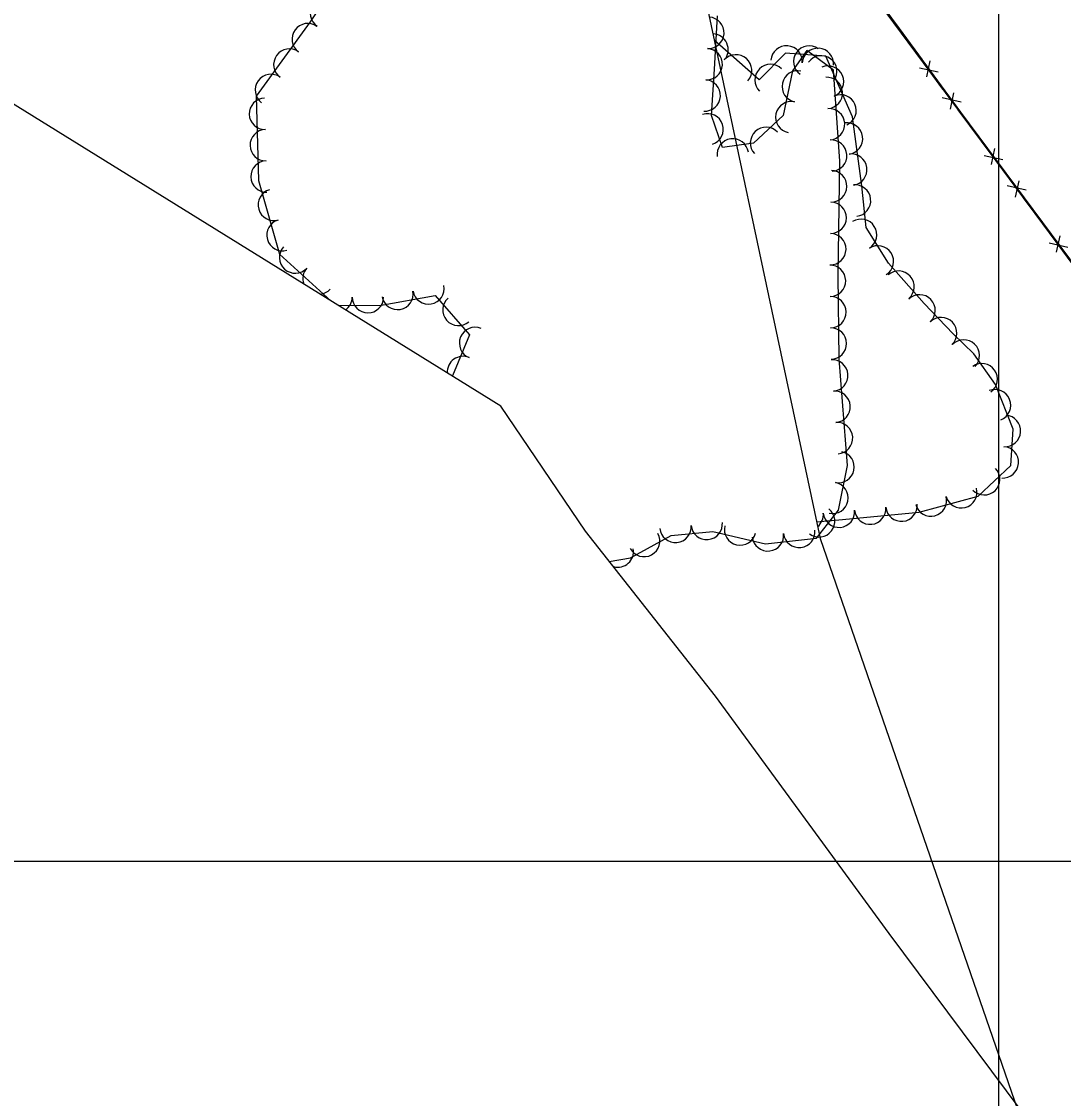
# Model space of a CAD drawing. Extents: x 353423 to 364002, y 127000 to 201942.
# Drawn here: x 360251.3 to 360516.5, y 130439.6 to 130713.8 of the extents above; entities that cross this region are included whole.
import ezdxf

# ---------------------------------------------------------------- set-up
doc = ezdxf.new("R2010")
doc.units = 0
for name, color, linetype in [('E_DTM_SlopeBottom', 7, 'Continuous'), ('E_FEN_Generic', 7, 'Continuous'), ('E_LAND_TreeLine', 7, 'Continuous'), ('E_RDWY_Gravel', 7, 'Continuous')]:
    doc.layers.add(name, color=color, linetype=linetype)

msp = doc.modelspace()

# ---------------------------------------------------------------- linework, layer by layer
at = {"layer": 'E_DTM_SlopeBottom'}
for p, q in [((360479.81, 130702.07), (360484.6, 130700.99)), ((360482.51, 130703.84), (360481.61, 130699.73)), ((360490.44, 130693.31), (360485.62, 130694.37)), ((360487.73, 130691.52), (360488.62, 130695.65)), ((360498.98, 130681.5), (360498.1, 130677.38)), ((360496.28, 130679.71), (360501.08, 130678.66)), ((360507.02, 130670.92), (360502.2, 130671.98)), ((360504.31, 130669.13), (360505.2, 130673.26)), ((360515.53, 130659.22), (360514.66, 130655.1)), ((360512.84, 130657.43), (360517.64, 130656.38))]:
    msp.add_line(p, q, dxfattribs=at)
for points in [[(361092.35, 129877.19), (361044.92, 129941.89), (360997.56, 130006.24), (360962.5, 130053.48), (360925.13, 130103.47), (360878.83, 130166.15), (360830.3, 130231.49), (360791.79, 130283.41), (360741.39, 130351.57), (360693.7, 130416.36), (360638.93, 130490.09), (360591.48, 130554.19), (360546.89, 130614.15), (360499.36, 130678.34), (360464.05, 130726.01), (360438.2, 130761.06), (360411.43, 130797.18), (360381.21, 130837.79)], [(360407.27, 130804.74), (360439.73, 130759.75), (360490.26, 130690.73), (360670.73, 130447.81), (360721.87, 130378.76), (360826.04, 130237.28), (360883.23, 130160.42), (360930.64, 130096.44), (361000.73, 130001.84), (361082.18, 129891.3), (361106.51, 129856.97), (361154.89, 129791.52), (361182.92, 129753.46), (361188.88, 129640.57), (361196.9, 129546.21), (361209.22, 129452.29), (361221.13, 129367.62), (361233.6, 129282.65)], [(360468, 130721.14), (360474.66, 130712.03)], [(360479.08, 130705.73), (360473.15, 130713.73)], [(360474.66, 130712.03), (360480.52, 130704.03)], [(360485.81, 130696.63), (360479.08, 130705.73)], [(360484.4, 130698.73), (360490.26, 130690.73), (360491.07, 130689.64)], [(360495.65, 130683.34), (360489.73, 130691.34)], [(360491.07, 130689.64), (360496.98, 130681.67)], [(360502.39, 130674.24), (360499.36, 130678.34), (360495.65, 130683.34)], [(360500.9, 130676.41), (360507.62, 130667.35)], [(360512.23, 130660.95), (360506.31, 130668.95)], [(360507.62, 130667.35), (360513.54, 130659.39)], [(360518.97, 130651.85), (360512.23, 130660.95)]]:
    msp.add_lwpolyline(points, dxfattribs=at)
at = {"layer": 'E_FEN_Generic'}
for points in [[(360336.74, 130731.76), (360324.76, 130713.78), (360311.02, 130694.82), (360311.56, 130673.31), (360316.92, 130654.54), (360330.01, 130642.7)], [(360400.89, 130576.36), (360406.3, 130577.28), (360416.65, 130582.93), (360427.26, 130583.94), (360440.65, 130580.8), (360453.6, 130582.24), (360459.19, 130589.43), (360461.48, 130600.79), (360459.42, 130627.95), (360459.14, 130649.12), (360459.56, 130678.26), (360457.96, 130701.44), (360451.17, 130706.41), (360447.55, 130701.29), (360445.17, 130689.85), (360437.62, 130682.81), (360429.67, 130681.71), (360426.94, 130689.89), (360427.7, 130701.65), (360428.44, 130715.29)], [(360453.66, 130586.38), (360460.27, 130586.98), (360479.74, 130588.87), (360494.79, 130592.93), (360503.11, 130600.8), (360503.73, 130610.04), (360499.23, 130621.41), (360493.7, 130629.2), (360488.45, 130634.26), (360481.07, 130642.01), (360471.99, 130652.32), (360466.29, 130661.33), (360465.14, 130671.96), (360462.76, 130689.55), (360456.01, 130704.96), (360445.7, 130705.78), (360439.07, 130698.99), (360427.59, 130709.08)], [(360331.83, 130641.57), (360342.43, 130641.52), (360356.54, 130644.04), (360365.3, 130634.01), (360360.98, 130623.59), (360360.82, 130623.59)]]:
    msp.add_lwpolyline(points, dxfattribs=at)
for centre, start, end in [((360328.74, 130715.97), 56.3282, 236.3129), ((360324.13, 130709.34), 54.072, 234.0566), ((360426.11, 130710.94), 266.9145, 86.8992), ((360427.16, 130706.67), 318.7152, 88.6648), ((360446.01, 130703.65), 355.4841, 175.4688), ((360451.78, 130703.64), 54.741, 234.7257), ((360319.44, 130702.86), 54.072, 234.0566), ((360425.67, 130702.95), 266.9145, 86.8992), ((360433.17, 130701.39), 318.7152, 138.6999), ((360453.98, 130703.02), 355.4841, 175.4688), ((360454.85, 130701.13), 323.8184, 143.8031), ((360441.95, 130698.94), 45.7128, 225.6974), ((360456.55, 130698.51), 293.6571, 113.6418), ((360314.74, 130696.39), 54.072, 234.0566), ((360425.17, 130694.99), 266.323, 86.3077), ((360448.86, 130697.3), 78.256, 258.2406), ((360456.26, 130695.64), 273.9379, 93.9226), ((360313.23, 130690.32), 91.429, 271.4137), ((360459.76, 130691.18), 293.6571, 113.6418), ((360447.23, 130689.47), 78.256, 258.2406), ((360456.81, 130687.66), 273.9379, 93.9226), ((360425.91, 130686.36), 288.4177, 108.4024), ((360461.39, 130684.02), 277.7226, 97.7072), ((360313.43, 130682.33), 91.429, 271.4137), ((360440.78, 130682.9), 42.9954, 222.9801), ((360432.33, 130679.97), 7.8612, 187.8459), ((360457.36, 130679.68), 273.9379, 93.9226), ((360462.47, 130676.1), 277.7226, 97.7072), ((360313.63, 130674.33), 91.429, 271.4137), ((360457.37, 130671.86), 269.1783, 89.163), ((360463.44, 130668.22), 276.1555, 96.1402), ((360315.5, 130667.13), 105.9516, 285.9363), ((360457.25, 130663.86), 269.1783, 89.163), ((360464.97, 130659.5), 302.3902, 122.3749), ((360317.7, 130659.43), 105.9516, 285.9363), ((360457.14, 130655.86), 269.1783, 89.163), ((360320.93, 130653.74), 137.8637, 317.8484), ((360469.25, 130652.74), 302.3902, 122.3749), ((360326.86, 130648.37), 137.8637, 200.4375), ((360457.06, 130647.8), 270.7881, 90.7728), ((360474.5, 130646.31), 311.3537, 131.3384), ((360326.86, 130648.37), 275.9557, 317.8484), ((360346.98, 130644.46), 190.1142, 10.0989), ((360354.86, 130645.86), 190.1142, 10.0989), ((360479.85, 130640.26), 313.588, 133.5726), ((360331.44, 130643.66), 305.0154, 359.7425), ((360339.44, 130643.63), 179.7578, 359.7425), ((360362.5, 130640.4), 131.1647, 311.1493), ((360457.17, 130639.81), 270.7881, 90.7728), ((360366.72, 130631.96), 67.4904, 247.4751), ((360485.36, 130634.47), 313.588, 133.5726), ((360457.28, 130631.81), 270.7881, 90.7728), ((360491.11, 130628.78), 316.0905, 136.0752), ((360363.65, 130624.57), 67.4904, 183.7853), ((360457.65, 130623.69), 274.3356, 94.3203), ((360495.71, 130622.75), 305.376, 125.3606), ((360458.25, 130615.71), 274.3356, 94.3203), ((360499.07, 130616.12), 291.5959, 111.5806), ((360458.85, 130607.74), 274.3356, 94.3203), ((360501.6, 130609.55), 266.1425, 86.1272), ((360459.25, 130600.35), 258.603, 78.5876), ((360501.06, 130601.57), 266.1425, 86.1272), ((360496.32, 130597.26), 223.4042, 43.3889), ((360457.67, 130592.51), 258.603, 78.5876), ((360490.47, 130593.94), 195.1074, 15.0921), ((360482.75, 130591.85), 195.1074, 15.0921), ((360454.29, 130586.54), 232.2064, 52.1911), ((360459.34, 130589), 185.181, 5.1657), ((360467.29, 130589.77), 185.5545, 5.5392), ((360475.25, 130590.54), 185.5545, 5.5392), ((360451.38, 130588.28), 309.2589, 5.1657), ((360417.72, 130585.14), 185.4069, 5.3916), ((360425.68, 130585.89), 185.4069, 5.3916), ((360434.18, 130584.47), 166.8259, 346.8106), ((360449.22, 130583.86), 186.3393, 6.324), ((360409.74, 130581.54), 208.6727, 28.6574), ((360441.27, 130582.97), 186.3393, 6.324), ((360403.06, 130578.85), 253.9895, 9.6339)]:
    msp.add_arc(centre, 4, start, end, dxfattribs=at)
at = {"layer": 'E_LAND_TreeLine'}
for p, q in [((360500, 129000), (360500, 131500)), ((360000, 130500), (363500, 130500))]:
    msp.add_line(p, q, dxfattribs=at)
at = {"layer": 'E_RDWY_Gravel'}
for points in [[(360331.55, 131161.14), (360454.55, 130582.18), (360907.5, 129271.12)], [(360890.85, 129892.34), (360864.93, 129951.48), (360811.44, 130022.72), (360751.88, 130104.24), (360693.11, 130184.1), (360634.83, 130262.2), (360581.75, 130333.33), (360535.33, 130396.83), (360472.15, 130481.62), (360427.96, 130541.99), (360394.86, 130584.01), (360373.29, 130615.86), (360050.1, 130816.27)]]:
    msp.add_lwpolyline(points, dxfattribs=at)

doc.saveas('drawing.dxf')
